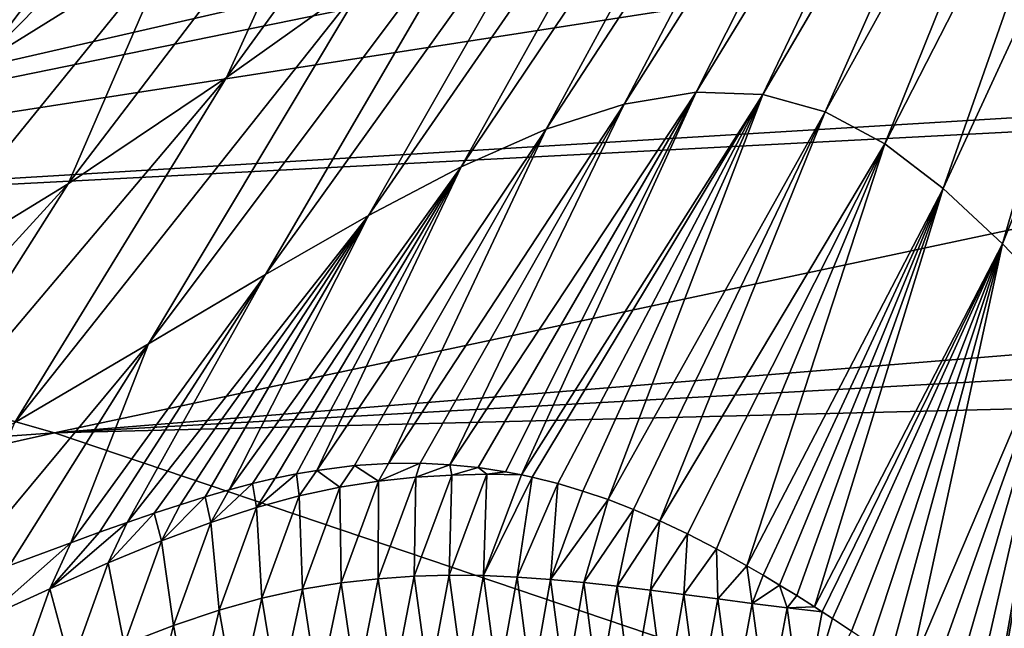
# Model space of a CAD drawing. Header units: metres. Extents: x -90 to 304, y -90 to 74.
# Tile 415 of 570: x 224.79 to 226.76, y 32.71 to 33.92. Entities that reach past the tile are written whole.
import ezdxf

# ---------------------------------------------------------------- set-up
doc = ezdxf.new("R2010")
doc.units = ezdxf.units.M
doc.layers.add('solid_21662050_350', color=7, linetype='CONTINUOUS')

msp = doc.modelspace()

# ---------------------------------------------------------------- linework, layer by layer
at = {"layer": 'solid_21662050_350'}
for points in [[(226.767731, 34.7966, 48.821548), (226.276611, 33.77169, 48.563751), (226.143448, 33.776379, 54.137291)], [(226.651169, 34.780197, 54.429947), (226.767731, 34.7966, 48.821548), (226.143448, 33.776379, 54.137291)], [(226.767731, 34.7966, 48.821548), (226.860886, 34.768944, 42.89035), (226.276611, 33.77169, 48.563751)], [(226.651169, 34.780197, 54.429947), (226.143448, 33.776379, 54.137291), (225.999863, 33.752464, 59.422619)], [(226.51178, 34.723907, 59.75256), (226.651169, 34.780197, 54.429947), (225.999863, 33.752464, 59.422619)], [(226.860886, 34.768944, 42.89035), (226.401184, 33.73666, 42.663277), (226.276611, 33.77169, 48.563751)], [(226.860886, 34.768944, 42.89035), (226.933517, 34.698795, 36.646793), (226.401184, 33.73666, 42.663277)], [(226.51178, 34.723907, 59.75256), (225.999863, 33.752464, 59.422619), (225.844208, 33.702072, 64.464523)], [(226.35051, 34.632488, 64.831184), (226.51178, 34.723907, 59.75256), (225.844208, 33.702072, 64.464523)], [(226.933517, 34.698795, 36.646793), (226.520096, 33.672966, 36.45026), (226.401184, 33.73666, 42.663277)], [(226.933517, 34.698795, 36.646793), (226.99054, 34.591015, 30.128439), (226.520096, 33.672966, 36.45026)], [(225.531876, 34.657928, 95.398544), (225.096497, 34.069706, 94.770485), (224.715408, 33.833618, 98.480751)], [(225.150208, 34.407963, 99.062531), (225.531876, 34.657928, 95.398544), (224.715408, 33.833618, 98.480751)], [(226.35051, 34.632488, 64.831184), (225.844208, 33.702072, 64.464523), (225.674805, 33.627327, 69.307793)], [(226.16832, 34.510689, 69.707611), (226.35051, 34.632488, 64.831184), (225.674805, 33.627327, 69.307793)], [(221.895737, 33.846912, 141.29274), (225.006271, 34.616631, 140.144943), (221.358612, 34.305115, 137.366058)], [(221.895737, 33.846912, 141.29274), (225.438797, 34.515697, 141.189362), (225.006271, 34.616631, 140.144943)], [(226.99054, 34.591015, 30.128439), (226.636902, 33.58403, 29.96656), (226.520096, 33.672966, 36.45026)], [(226.99054, 34.591015, 30.128439), (227.036911, 34.450607, 23.369116), (226.636902, 33.58403, 29.96656)], [(225.742813, 34.543377, 86.822479), (225.48877, 34.00687, 83.396729), (225.206528, 33.805439, 87.661041)], [(225.434769, 34.306728, 90.876289), (225.742813, 34.543377, 86.822479), (225.206528, 33.805439, 87.661041)], [(221.895737, 33.846912, 141.29274), (225.463348, 34.509697, 141.248581), (225.438797, 34.515697, 141.189362)], [(221.895737, 33.846912, 141.29274), (226.185471, 34.321407, 142.985062), (225.463348, 34.509697, 141.248581)], [(226.16832, 34.510689, 69.707611), (225.674805, 33.627327, 69.307793), (225.48967, 33.530289, 73.994736)], [(225.965805, 34.363194, 74.420593), (226.16832, 34.510689, 69.707611), (225.48967, 33.530289, 73.994736)], [(227.036911, 34.450607, 23.369116), (226.755173, 33.473446, 23.249544), (226.636902, 33.58403, 29.96656)], [(227.036911, 34.450607, 23.369116), (227.07814, 34.283428, 16.371611), (226.755173, 33.473446, 23.249544)], [(225.150208, 34.407963, 99.062531), (224.715408, 33.833618, 98.480751), (224.276611, 33.598911, 101.977982)], [(224.715332, 34.164833, 102.502617), (225.150208, 34.407963, 99.062531), (224.276611, 33.598911, 101.977982)], [(225.965805, 34.363194, 74.420593), (225.48967, 33.530289, 73.994736), (225.283905, 33.412315, 78.541954)], [(225.74057, 34.194019, 78.983429), (225.965805, 34.363194, 74.420593), (225.283905, 33.412315, 78.541954)], [(221.895737, 33.846912, 141.29274), (226.497421, 34.233227, 143.732971), (226.185471, 34.321407, 142.985062)], [(225.434769, 34.306728, 90.876289), (225.206528, 33.805439, 87.661041), (224.889938, 33.593426, 91.77681)], [(225.096497, 34.069706, 94.770485), (225.434769, 34.306728, 90.876289), (224.889938, 33.593426, 91.77681)], [(227.07814, 34.283428, 16.371611), (226.879044, 33.345764, 16.302416), (226.755173, 33.473446, 23.249544)], [(223.375427, 33.51952, 144.869507), (226.497421, 34.233227, 143.732971), (221.895737, 33.846912, 141.29274)], [(223.375427, 33.51952, 144.869507), (226.651611, 34.188229, 144.10199), (226.497421, 34.233227, 143.732971)], [(225.74057, 34.194019, 78.983429), (225.283905, 33.412315, 78.541954), (225.050903, 33.274353, 82.950775)], [(225.48877, 34.00687, 83.396729), (225.74057, 34.194019, 78.983429), (225.050903, 33.274353, 82.950775)], [(223.375427, 33.51952, 144.869507), (227.002945, 34.082264, 144.94162), (226.651611, 34.188229, 144.10199)], [(223.375427, 33.51952, 144.869507), (227.895798, 33.792503, 147.06842), (227.002945, 34.082264, 144.94162)], [(225.096497, 34.069706, 94.770485), (224.889938, 33.593426, 91.77681), (224.531433, 33.373772, 95.733482)], [(224.715408, 33.833618, 98.480751), (225.096497, 34.069706, 94.770485), (224.531433, 33.373772, 95.733482)], [(225.48877, 34.00687, 83.396729), (225.050903, 33.274353, 82.950775), (224.783966, 33.11734, 87.222336)], [(225.206528, 33.805439, 87.661041), (225.48877, 34.00687, 83.396729), (224.783966, 33.11734, 87.222336)], [(225.206528, 33.805439, 87.661041), (224.783966, 33.11734, 87.222336), (224.476456, 32.942215, 91.35775)], [(224.889938, 33.593426, 91.77681), (225.206528, 33.805439, 87.661041), (224.476456, 32.942215, 91.35775)], [(223.375427, 33.51952, 144.869507), (227.98941, 33.760483, 147.290909), (227.895798, 33.792503, 147.06842)], [(225.652145, 33.033157, 59.054222), (225.999863, 33.752464, 59.422619), (226.143448, 33.776379, 54.137291)], [(225.708832, 33.02742, 56.937195), (225.652145, 33.033157, 59.054222), (226.143448, 33.776379, 54.137291)], [(225.763412, 33.019127, 54.850273), (225.708832, 33.02742, 56.937195), (226.143448, 33.776379, 54.137291)], [(225.795105, 33.013042, 53.618145), (225.763412, 33.019127, 54.850273), (226.143448, 33.776379, 54.137291)], [(225.795105, 33.013042, 53.618145), (226.143448, 33.776379, 54.137291), (226.276611, 33.77169, 48.563751)], [(225.816193, 33.008488, 52.790878), (225.795105, 33.013042, 53.618145), (226.276611, 33.77169, 48.563751)], [(225.867508, 32.995674, 50.755806), (225.816193, 33.008488, 52.790878), (226.276611, 33.77169, 48.563751)], [(225.917801, 32.980751, 48.733265), (225.867508, 32.995674, 50.755806), (226.276611, 33.77169, 48.563751)], [(225.96785, 32.963627, 46.699207), (225.917801, 32.980751, 48.733265), (226.276611, 33.77169, 48.563751)], [(225.96785, 32.963627, 46.699207), (226.276611, 33.77169, 48.563751), (226.401184, 33.73666, 42.663277)], [(223.375427, 33.51952, 144.869507), (224.862762, 33.097019, 148.423386), (227.98941, 33.760483, 147.290909)], [(224.862762, 33.097019, 148.423386), (228.918716, 33.426765, 149.494019), (227.98941, 33.760483, 147.290909)], [(225.529678, 33.035721, 63.427498), (225.844208, 33.702072, 64.464523), (225.999863, 33.752464, 59.422619)], [(225.592773, 33.036072, 61.210453), (225.529678, 33.035721, 63.427498), (225.999863, 33.752464, 59.422619)], [(225.652145, 33.033157, 59.054222), (225.592773, 33.036072, 61.210453), (225.999863, 33.752464, 59.422619)], [(226.018631, 32.944008, 44.618263), (225.96785, 32.963627, 46.699207), (226.401184, 33.73666, 42.663277)], [(226.071289, 32.921371, 42.448452), (226.018631, 32.944008, 44.618263), (226.401184, 33.73666, 42.663277)], [(226.071289, 32.921371, 42.448452), (226.401184, 33.73666, 42.663277), (226.520096, 33.672966, 36.45026)], [(225.386414, 33.022041, 68.147278), (225.674805, 33.627327, 69.307793), (225.844208, 33.702072, 64.464523)], [(225.461456, 33.031406, 65.731422), (225.386414, 33.022041, 68.147278), (225.844208, 33.702072, 64.464523)], [(225.529678, 33.035721, 63.427498), (225.461456, 33.031406, 65.731422), (225.844208, 33.702072, 64.464523)], [(226.126282, 32.895367, 40.177181), (226.071289, 32.921371, 42.448452), (226.520096, 33.672966, 36.45026)], [(226.184036, 32.865623, 37.793957), (226.126282, 32.895367, 40.177181), (226.520096, 33.672966, 36.45026)], [(226.245117, 32.831703, 35.285526), (226.184036, 32.865623, 37.793957), (226.520096, 33.672966, 36.45026)], [(226.245117, 32.831703, 35.285526), (226.520096, 33.672966, 36.45026), (226.636902, 33.58403, 29.96656)], [(225.211929, 32.983376, 73.285431), (225.48967, 33.530289, 73.994736), (225.674805, 33.627327, 69.307793)], [(225.258499, 32.995708, 71.979126), (225.211929, 32.983376, 73.285431), (225.674805, 33.627327, 69.307793)], [(225.303253, 33.006313, 70.67942), (225.258499, 32.995708, 71.979126), (225.674805, 33.627327, 69.307793)], [(225.345779, 33.015022, 69.403458), (225.303253, 33.006313, 70.67942), (225.674805, 33.627327, 69.307793)], [(225.386414, 33.022041, 68.147278), (225.345779, 33.015022, 69.403458), (225.674805, 33.627327, 69.307793)], [(224.889938, 33.593426, 91.77681), (224.476456, 32.942215, 91.35775), (224.119431, 32.750217, 95.348122)], [(224.531433, 33.373772, 95.733482), (224.889938, 33.593426, 91.77681), (224.119431, 32.750217, 95.348122)], [(226.277084, 32.813068, 33.980927), (226.245117, 32.831703, 35.285526), (226.636902, 33.58403, 29.96656)], [(226.310135, 32.793205, 32.640251), (226.277084, 32.813068, 33.980927), (226.636902, 33.58403, 29.96656)], [(226.344345, 32.772148, 31.263252), (226.310135, 32.793205, 32.640251), (226.636902, 33.58403, 29.96656)], [(226.379593, 32.749821, 29.856577), (226.344345, 32.772148, 31.263252), (226.636902, 33.58403, 29.96656)], [(226.379593, 32.749821, 29.856577), (226.636902, 33.58403, 29.96656), (226.755173, 33.473446, 23.249544)], [(225.008224, 32.918121, 78.455841), (225.283905, 33.412315, 78.541954), (225.48967, 33.530289, 73.994736)], [(225.061798, 32.936558, 77.17762), (225.008224, 32.918121, 78.455841), (225.48967, 33.530289, 73.994736)], [(225.113525, 32.953571, 75.889084), (225.061798, 32.936558, 77.17762), (225.48967, 33.530289, 73.994736)], [(225.163681, 32.969315, 74.588394), (225.113525, 32.953571, 75.889084), (225.48967, 33.530289, 73.994736)], [(225.211929, 32.983376, 73.285431), (225.163681, 32.969315, 74.588394), (225.48967, 33.530289, 73.994736)], [(223.375427, 33.51952, 144.869507), (220.274536, 32.770447, 145.968491), (224.862762, 33.097019, 148.423386)], [(226.395309, 32.739716, 29.23391), (226.379593, 32.749821, 29.856577), (226.755173, 33.473446, 23.249544)], [(226.416046, 32.726246, 28.416462), (226.395309, 32.739716, 29.23391), (226.755173, 33.473446, 23.249544)], [(226.453415, 32.701439, 26.956369), (226.416046, 32.726246, 28.416462), (226.755173, 33.473446, 23.249544)], [(226.491409, 32.675491, 25.488514), (226.453415, 32.701439, 26.956369), (226.755173, 33.473446, 23.249544)], [(226.530197, 32.648438, 24.009876), (226.491409, 32.675491, 25.488514), (226.755173, 33.473446, 23.249544)], [(226.56955, 32.620193, 22.530025), (226.530197, 32.648438, 24.009876), (226.755173, 33.473446, 23.249544)], [(226.56955, 32.620193, 22.530025), (226.755173, 33.473446, 23.249544), (226.879044, 33.345764, 16.302416)], [(224.862762, 33.097019, 148.423386), (229.162186, 33.334789, 150.069229), (228.918716, 33.426765, 149.494019)], [(224.89537, 32.877693, 80.975044), (225.050903, 33.274353, 82.950775), (225.283905, 33.412315, 78.541954)], [(224.952774, 32.898495, 79.722122), (224.89537, 32.877693, 80.975044), (225.283905, 33.412315, 78.541954)], [(225.008224, 32.918121, 78.455841), (224.952774, 32.898495, 79.722122), (225.283905, 33.412315, 78.541954)], [(224.862762, 33.097019, 148.423386), (229.479141, 33.212086, 150.817947), (229.162186, 33.334789, 150.069229)], [(226.609589, 32.590912, 21.048088), (226.56955, 32.620193, 22.530025), (226.879044, 33.345764, 16.302416)], [(226.650345, 32.560394, 19.564837), (226.609589, 32.590912, 21.048088), (226.879044, 33.345764, 16.302416)], [(226.691895, 32.528763, 18.081778), (226.650345, 32.560394, 19.564837), (226.879044, 33.345764, 16.302416)], [(226.729477, 32.499752, 16.767118), (226.691895, 32.528763, 18.081778), (226.879044, 33.345764, 16.302416)], [(226.73439, 32.495914, 16.596834), (226.729477, 32.499752, 16.767118), (226.879044, 33.345764, 16.302416)], [(226.778, 32.46175, 15.108296), (226.73439, 32.495914, 16.596834), (226.879044, 33.345764, 16.302416)], [(224.639999, 32.780952, 85.900299), (224.783966, 33.11734, 87.222336), (225.050903, 33.274353, 82.950775)], [(224.773361, 32.832211, 83.453072), (224.639999, 32.780952, 85.900299), (225.050903, 33.274353, 82.950775)], [(224.89537, 32.877693, 80.975044), (224.773361, 32.832211, 83.453072), (225.050903, 33.274353, 82.950775)], [(224.862762, 33.097019, 148.423386), (226.357391, 32.591881, 151.963257), (229.479141, 33.212086, 150.817947)], [(226.357391, 32.591881, 151.963257), (230.030762, 32.991089, 152.118942), (229.479141, 33.212086, 150.817947)], [(220.274536, 32.770447, 145.968491), (221.751373, 32.403122, 149.516937), (224.862762, 33.097019, 148.423386)], [(224.862762, 33.097019, 148.423386), (221.751373, 32.403122, 149.516937), (226.357391, 32.591881, 151.963257)], [(225.50972, 33.000416, 63.540005), (225.461456, 33.031406, 65.731422), (225.529678, 33.035721, 63.427498)], [(225.50972, 33.000416, 63.540005), (225.529678, 33.035721, 63.427498), (225.592773, 33.036072, 61.210453)], [(225.583954, 33.008308, 61.060474), (225.50972, 33.000416, 63.540005), (225.592773, 33.036072, 61.210453)], [(225.583954, 33.008308, 61.060474), (225.592773, 33.036072, 61.210453), (225.652145, 33.033157, 59.054222)], [(225.266098, 32.948193, 70.977791), (225.303253, 33.006313, 70.67942), (225.345779, 33.015022, 69.403458)], [(225.351624, 32.971352, 68.498711), (225.266098, 32.948193, 70.977791), (225.345779, 33.015022, 69.403458)], [(225.351624, 32.971352, 68.498711), (225.345779, 33.015022, 69.403458), (225.386414, 33.022041, 68.147278)], [(225.432541, 32.988415, 66.019432), (225.351624, 32.971352, 68.498711), (225.386414, 33.022041, 68.147278)], [(225.432541, 32.988415, 66.019432), (225.386414, 33.022041, 68.147278), (225.461456, 33.031406, 65.731422)], [(225.50972, 33.000416, 63.540005), (225.432541, 32.988415, 66.019432), (225.461456, 33.031406, 65.731422)], [(225.655899, 33.012699, 58.580864), (225.583954, 33.008308, 61.060474), (225.652145, 33.033157, 59.054222)], [(225.655899, 33.012699, 58.580864), (225.652145, 33.033157, 59.054222), (225.708832, 33.02742, 56.937195)], [(225.726089, 33.014111, 56.101189), (225.655899, 33.012699, 58.580864), (225.708832, 33.02742, 56.937195)], [(225.726089, 33.014111, 56.101189), (225.708832, 33.02742, 56.937195), (225.763412, 33.019127, 54.850273)], [(225.726089, 33.014111, 56.101189), (225.763412, 33.019127, 54.850273), (225.795105, 33.013042, 53.618145)], [(225.174835, 32.918293, 73.45649), (225.211929, 32.983376, 73.285431), (225.258499, 32.995708, 71.979126)], [(225.266098, 32.948193, 70.977791), (225.174835, 32.918293, 73.45649), (225.258499, 32.995708, 71.979126)], [(225.266098, 32.948193, 70.977791), (225.258499, 32.995708, 71.979126), (225.303253, 33.006313, 70.67942)], [(225.434998, 32.797604, 63.838005), (225.432541, 32.988415, 66.019432), (225.50972, 33.000416, 63.540005)], [(225.509109, 32.806007, 61.366394), (225.434998, 32.797604, 63.838005), (225.50972, 33.000416, 63.540005)], [(225.509109, 32.806007, 61.366394), (225.50972, 33.000416, 63.540005), (225.583954, 33.008308, 61.060474)], [(225.580826, 32.810875, 58.894646), (225.509109, 32.806007, 61.366394), (225.583954, 33.008308, 61.060474)], [(225.580826, 32.810875, 58.894646), (225.583954, 33.008308, 61.060474), (225.655899, 33.012699, 58.580864)], [(225.650681, 32.812744, 56.422791), (225.580826, 32.810875, 58.894646), (225.655899, 33.012699, 58.580864)], [(225.650681, 32.812744, 56.422791), (225.655899, 33.012699, 58.580864), (225.726089, 33.014111, 56.101189)], [(225.719116, 32.812046, 53.950855), (225.650681, 32.812744, 56.422791), (225.726089, 33.014111, 56.101189)], [(225.719116, 32.812046, 53.950855), (225.726089, 33.014111, 56.101189), (225.795105, 33.013042, 53.618145)], [(225.719116, 32.812046, 53.950855), (225.795105, 33.013042, 53.618145), (225.816193, 33.008488, 52.790878)], [(225.786499, 32.809166, 51.478855), (225.719116, 32.812046, 53.950855), (225.816193, 33.008488, 52.790878)], [(225.786499, 32.809166, 51.478855), (225.816193, 33.008488, 52.790878), (225.867508, 32.995674, 50.755806)], [(225.85321, 32.804482, 49.006805), (225.786499, 32.809166, 51.478855), (225.867508, 32.995674, 50.755806)], [(225.85321, 32.804482, 49.006805), (225.867508, 32.995674, 50.755806), (225.917801, 32.980751, 48.733265)], [(225.174835, 32.918293, 73.45649), (225.163681, 32.969315, 74.588394), (225.211929, 32.983376, 73.285431)], [(225.357864, 32.78503, 66.309441), (225.351624, 32.971352, 68.498711), (225.432541, 32.988415, 66.019432)], [(225.434998, 32.797604, 63.838005), (225.357864, 32.78503, 66.309441), (225.432541, 32.988415, 66.019432)], [(225.85321, 32.804482, 49.006805), (225.917801, 32.980751, 48.733265), (225.96785, 32.963627, 46.699207)], [(226.357391, 32.591881, 151.963257), (230.469131, 32.809986, 153.146957), (230.030762, 32.991089, 152.118942)], [(225.07663, 32.881321, 75.934624), (225.113525, 32.953571, 75.889084), (225.163681, 32.969315, 74.588394)], [(225.174835, 32.918293, 73.45649), (225.07663, 32.881321, 75.934624), (225.163681, 32.969315, 74.588394)], [(225.276962, 32.767288, 68.78064), (225.266098, 32.948193, 70.977791), (225.351624, 32.971352, 68.498711)], [(225.357864, 32.78503, 66.309441), (225.276962, 32.767288, 68.78064), (225.351624, 32.971352, 68.498711)], [(225.91954, 32.798363, 46.534725), (225.85321, 32.804482, 49.006805), (225.96785, 32.963627, 46.699207)], [(225.91954, 32.798363, 46.534725), (225.96785, 32.963627, 46.699207), (226.018631, 32.944008, 44.618263)], [(224.970047, 32.837296, 78.412086), (225.008224, 32.918121, 78.455841), (225.061798, 32.936558, 77.17762)], [(225.07663, 32.881321, 75.934624), (224.970047, 32.837296, 78.412086), (225.061798, 32.936558, 77.17762)], [(225.07663, 32.881321, 75.934624), (225.061798, 32.936558, 77.17762), (225.113525, 32.953571, 75.889084)], [(225.191422, 32.74337, 71.251541), (225.174835, 32.918293, 73.45649), (225.266098, 32.948193, 70.977791)], [(225.276962, 32.767288, 68.78064), (225.191422, 32.74337, 71.251541), (225.266098, 32.948193, 70.977791)], [(225.985825, 32.791153, 44.062626), (225.91954, 32.798363, 46.534725), (226.018631, 32.944008, 44.618263)], [(225.985825, 32.791153, 44.062626), (226.018631, 32.944008, 44.618263), (226.071289, 32.921371, 42.448452)], [(224.85347, 32.78603, 80.888763), (224.952774, 32.898495, 79.722122), (225.008224, 32.918121, 78.455841)], [(224.970047, 32.837296, 78.412086), (224.85347, 32.78603, 80.888763), (225.008224, 32.918121, 78.455841)], [(225.100189, 32.712662, 73.722008), (225.07663, 32.881321, 75.934624), (225.174835, 32.918293, 73.45649)], [(225.191422, 32.74337, 71.251541), (225.100189, 32.712662, 73.722008), (225.174835, 32.918293, 73.45649)], [(226.052277, 32.783138, 41.590511), (225.985825, 32.791153, 44.062626), (226.071289, 32.921371, 42.448452)], [(226.052277, 32.783138, 41.590511), (226.071289, 32.921371, 42.448452), (226.126282, 32.895367, 40.177181)], [(224.85347, 32.78603, 80.888763), (224.89537, 32.877693, 80.975044), (224.952774, 32.898495, 79.722122)], [(224.725052, 32.726963, 83.364479), (224.773361, 32.832211, 83.453072), (224.89537, 32.877693, 80.975044)], [(224.85347, 32.78603, 80.888763), (224.725052, 32.726963, 83.364479), (224.89537, 32.877693, 80.975044)], [(225.002075, 32.674858, 76.191895), (224.970047, 32.837296, 78.412086), (225.07663, 32.881321, 75.934624)], [(225.100189, 32.712662, 73.722008), (225.002075, 32.674858, 76.191895), (225.07663, 32.881321, 75.934624)], [(226.119202, 32.774582, 39.118389), (226.052277, 32.783138, 41.590511), (226.126282, 32.895367, 40.177181)], [(226.119202, 32.774582, 39.118389), (226.126282, 32.895367, 40.177181), (226.184036, 32.865623, 37.793957)], [(226.186798, 32.765724, 36.646275), (226.119202, 32.774582, 39.118389), (226.184036, 32.865623, 37.793957)], [(226.186798, 32.765724, 36.646275), (226.184036, 32.865623, 37.793957), (226.245117, 32.831703, 35.285526)], [(224.895721, 32.629978, 78.661102), (224.85347, 32.78603, 80.888763), (224.970047, 32.837296, 78.412086)], [(225.002075, 32.674858, 76.191895), (224.895721, 32.629978, 78.661102), (224.970047, 32.837296, 78.412086)], [(226.25531, 32.756775, 34.174171), (226.186798, 32.765724, 36.646275), (226.245117, 32.831703, 35.285526)], [(226.25531, 32.756775, 34.174171), (226.245117, 32.831703, 35.285526), (226.277084, 32.813068, 33.980927)], [(225.465591, 32.588692, 62.060646), (225.434998, 32.797604, 63.838005), (225.509109, 32.806007, 61.366394)], [(225.53894, 32.594597, 59.544861), (225.465591, 32.588692, 62.060646), (225.509109, 32.806007, 61.366394)], [(225.53894, 32.594597, 59.544861), (225.509109, 32.806007, 61.366394), (225.580826, 32.810875, 58.894646)], [(225.610153, 32.597267, 57.028915), (225.53894, 32.594597, 59.544861), (225.580826, 32.810875, 58.894646)], [(225.610153, 32.597267, 57.028915), (225.580826, 32.810875, 58.894646), (225.650681, 32.812744, 56.422791)], [(225.679688, 32.597187, 54.512852), (225.610153, 32.597267, 57.028915), (225.650681, 32.812744, 56.422791)], [(225.679688, 32.597187, 54.512852), (225.650681, 32.812744, 56.422791), (225.719116, 32.812046, 53.950855)], [(225.747955, 32.594769, 51.996681), (225.679688, 32.597187, 54.512852), (225.719116, 32.812046, 53.950855)], [(225.747955, 32.594769, 51.996681), (225.719116, 32.812046, 53.950855), (225.786499, 32.809166, 51.478855)], [(225.815292, 32.590416, 49.480427), (225.747955, 32.594769, 51.996681), (225.786499, 32.809166, 51.478855)], [(225.815292, 32.590416, 49.480427), (225.786499, 32.809166, 51.478855), (225.85321, 32.804482, 49.006805)], [(225.88205, 32.584522, 46.964104), (225.815292, 32.590416, 49.480427), (225.85321, 32.804482, 49.006805)], [(225.88205, 32.584522, 46.964104), (225.85321, 32.804482, 49.006805), (225.91954, 32.798363, 46.534725)], [(226.25531, 32.756775, 34.174171), (226.277084, 32.813068, 33.980927), (226.310135, 32.793205, 32.640251)], [(226.357391, 32.591881, 151.963257), (230.99115, 32.587456, 154.369614), (230.469131, 32.809986, 153.146957)], [(224.779541, 32.577785, 81.129463), (224.725052, 32.726963, 83.364479), (224.85347, 32.78603, 80.888763)], [(224.895721, 32.629978, 78.661102), (224.779541, 32.577785, 81.129463), (224.85347, 32.78603, 80.888763)], [(225.310165, 32.56464, 67.091537), (225.276962, 32.767288, 68.78064), (225.357864, 32.78503, 66.309441)], [(225.389542, 32.578964, 64.576225), (225.310165, 32.56464, 67.091537), (225.357864, 32.78503, 66.309441)], [(225.389542, 32.578964, 64.576225), (225.357864, 32.78503, 66.309441), (225.434998, 32.797604, 63.838005)], [(225.465591, 32.588692, 62.060646), (225.389542, 32.578964, 64.576225), (225.434998, 32.797604, 63.838005)], [(225.948486, 32.577469, 44.447731), (225.88205, 32.584522, 46.964104), (225.91954, 32.798363, 46.534725)], [(225.948486, 32.577469, 44.447731), (225.91954, 32.798363, 46.534725), (225.985825, 32.791153, 44.062626)], [(226.014908, 32.569569, 41.931313), (225.948486, 32.577469, 44.447731), (225.985825, 32.791153, 44.062626)], [(226.014908, 32.569569, 41.931313), (225.985825, 32.791153, 44.062626), (226.052277, 32.783138, 41.590511)], [(226.081528, 32.561111, 39.414864), (226.014908, 32.569569, 41.931313), (226.052277, 32.783138, 41.590511)], [(226.081528, 32.561111, 39.414864), (226.052277, 32.783138, 41.590511), (226.119202, 32.774582, 39.118389)], [(226.324966, 32.747932, 31.702091), (226.25531, 32.756775, 34.174171), (226.310135, 32.793205, 32.640251)], [(226.324966, 32.747932, 31.702091), (226.310135, 32.793205, 32.640251), (226.344345, 32.772148, 31.263252)], [(225.226669, 32.544594, 69.606514), (225.191422, 32.74337, 71.251541), (225.276962, 32.767288, 68.78064)], [(225.310165, 32.56464, 67.091537), (225.226669, 32.544594, 69.606514), (225.276962, 32.767288, 68.78064)], [(226.148621, 32.552345, 36.898388), (226.081528, 32.561111, 39.414864), (226.119202, 32.774582, 39.118389)], [(226.148621, 32.552345, 36.898388), (226.119202, 32.774582, 39.118389), (226.186798, 32.765724, 36.646275)], [(226.216415, 32.543514, 34.381897), (226.148621, 32.552345, 36.898388), (226.186798, 32.765724, 36.646275)], [(226.216415, 32.543514, 34.381897), (226.186798, 32.765724, 36.646275), (226.25531, 32.756775, 34.174171)], [(226.324966, 32.747932, 31.702091), (226.344345, 32.772148, 31.263252), (226.379593, 32.749821, 29.856577)], [(225.138107, 32.517891, 72.121078), (225.100189, 32.712662, 73.722008), (225.191422, 32.74337, 71.251541)], [(225.226669, 32.544594, 69.606514), (225.138107, 32.517891, 72.121078), (225.191422, 32.74337, 71.251541)], [(226.285141, 32.534832, 31.865402), (226.216415, 32.543514, 34.381897), (226.25531, 32.756775, 34.174171)], [(226.285141, 32.534832, 31.865402), (226.25531, 32.756775, 34.174171), (226.324966, 32.747932, 31.702091)], [(226.355026, 32.526493, 29.348911), (226.285141, 32.534832, 31.865402), (226.324966, 32.747932, 31.702091)], [(226.324966, 32.747932, 31.702091), (226.379593, 32.749821, 29.856577), (226.395309, 32.739716, 29.23391)], [(226.355026, 32.526493, 29.348911), (226.324966, 32.747932, 31.702091), (226.395309, 32.739716, 29.23391)], [(226.355026, 32.526493, 29.348911), (226.395309, 32.739716, 29.23391), (226.416046, 32.726246, 28.416462)], [(226.355026, 32.526493, 29.348911), (226.416046, 32.726246, 28.416462), (226.453415, 32.701439, 26.956369)], [(225.043396, 32.483978, 74.635132), (225.002075, 32.674858, 76.191895), (225.100189, 32.712662, 73.722008)], [(225.138107, 32.517891, 72.121078), (225.043396, 32.483978, 74.635132), (225.100189, 32.712662, 73.722008)]]:
    msp.add_3dface(points, dxfattribs=at)

doc.saveas('drawing.dxf')
